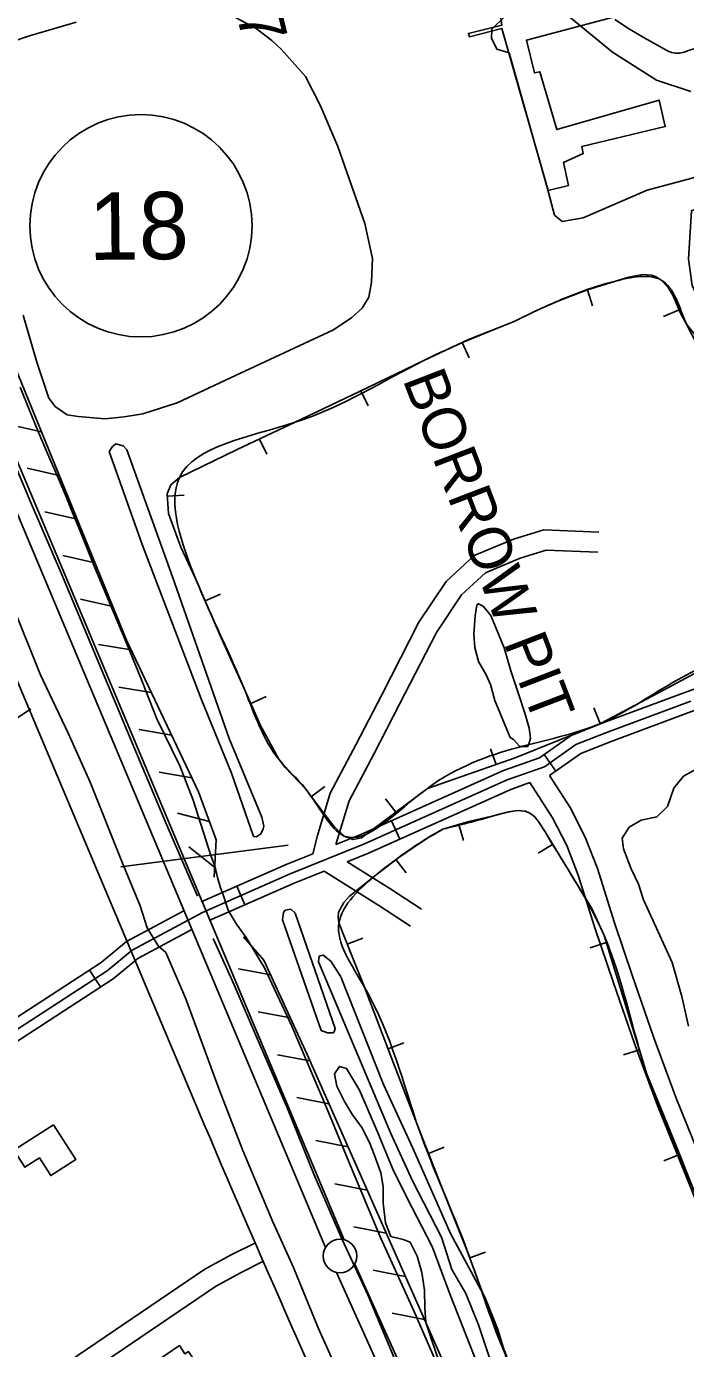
# Model space of a CAD drawing. Extents: x 3625074 to 3663148, y 511451 to 537151.
# Drawn here: x 3630356 to 3631335, y 525814 to 527777 of the extents above; entities that cross this region are included whole.
import ezdxf

# ---------------------------------------------------------------- set-up
doc = ezdxf.new("R2010")
doc.units = 0
for name, color, linetype in [('V-BLDG-OTLN', 7, 'Continuous'), ('V-BORW-IDEN', 7, 'Continuous'), ('V-BORW-LINE', 7, 'Continuous'), ('V-CHAN-DOCK', 7, 'Continuous'), ('V-FLOD-BASE', 7, 'Continuous'), ('V-LEVE-TOET', 7, 'Continuous'), ('V-RIVR-EDGE', 7, 'Continuous'), ('V-RIVR-RANG', 7, 'Continuous'), ('V-ROAD-CNTR', 7, 'Continuous'), ('V-ROAD-IDEN', 7, 'Continuous'), ('V-RRAP-FSHR', 7, 'Continuous'), ('V-SITE-VEGE', 7, 'Continuous'), ('V-SURV-LINE', 7, 'Continuous'), ('V-TOPO-DPTH', 7, 'Continuous'), ('V-TOPO-MINR', 7, 'Continuous'), ('V-TOPO-SHOR', 7, 'Continuous'), ('V-TOPO-WATR', 7, 'Continuous'), ('V-UTIL-LINE', 7, 'Continuous')]:
    doc.layers.add(name, color=color, linetype=linetype)

msp = doc.modelspace()

# ---------------------------------------------------------------- linework, layer by layer
at = {"layer": 'V-BLDG-OTLN'}
for points in [[(3630396.5, 526146.3), (3630429.7, 526094.7), (3630392.7, 526070.8), (3630375.8, 526097.1), (3630354.2, 526083.2), (3630337.9, 526108.6)], [(3630528, 525780.6), (3630583.6, 525818.4), (3630591.9, 525806.2), (3630597, 525809.6), (3630621.8, 525773.1), (3630619.4, 525771.5), (3630627.4, 525759.6), (3630599, 525740.3), (3630585.3, 525760.4), (3630576.7, 525754.6), (3630583.1, 525745.1), (3630562.3, 525730.9), (3630552.3, 525745.7), (3630533.8, 525733.1), (3630522.1, 525750.3), (3630540.3, 525762.6)]]:
    msp.add_lwpolyline(points, close=True, dxfattribs=at)
at = {"layer": 'V-BORW-LINE'}
for p, q in [((3631189.9, 527385.5), (3631197.4, 527361.6)), ((3631325.9, 527355.8), (3631302.9, 527345.9)), ((3631003.6, 527307.5), (3631014.2, 527284.8)), ((3630853.2, 527235.8), (3630864, 527213.3)), ((3630702.8, 527164.1), (3630713.4, 527141.5)), ((3630565.9, 527079.4), (3630590.9, 527081)), ((3630622, 526923.9), (3630644.9, 526933.8)), ((3630689.6, 526771.6), (3630712.4, 526781.8)), ((3631208.8, 526742), (3631199.4, 526765.1)), ((3631053.9, 526680.8), (3631045.7, 526704.5)), ((3630779.8, 526633.3), (3630799.8, 526648.3)), ((3630905, 526610.3), (3630890, 526630.3)), ((3630998.6, 526592), (3631005.6, 526568.1)), ((3631138, 526562.3), (3631116.7, 526549.3)), ((3630905.2, 526539.8), (3630920.4, 526520)), ((3630833, 526414.3), (3630856.3, 526423.3)), ((3631217.7, 526416.6), (3631193.8, 526409.1)), ((3630893.5, 526259), (3630916.8, 526268)), ((3631267, 526257.4), (3631243.1, 526250.1)), ((3630953.6, 526103.7), (3630976.8, 526112.9)), ((3631326.6, 526102), (3631303.4, 526092.7)), ((3631015, 525948.8), (3631038.5, 525957.4))]:
    msp.add_line(p, q, dxfattribs=at)
for points in [[(3631417.8, 527230.8), (3631406.3, 527248.4), (3631337, 527334.4), (3631328, 527350.8), (3631316.8, 527376.9), (3631309.4, 527389.2), (3631299.4, 527400), (3631291.9, 527404.8), (3631284.8, 527407.2), (3631271.6, 527408.2), (3631251, 527404.5), (3631231.2, 527398.5), (3631188.2, 527384.9), (3631145.7, 527369), (3631112.9, 527354.5), (3631080.7, 527338.8)], [(3631080.7, 527338.8), (3631012.8, 527311.8), (3630946.7, 527280.8), (3630851.2, 527234.9), (3630755.8, 527189), (3630669.6, 527148.5), (3630583.6, 527107), (3630570.8, 527095.9), (3630565.7, 527082.6), (3630567.6, 527053.5), (3630586, 527003.4), (3630607.6, 526957.1), (3630643.7, 526873.6), (3630681.2, 526790.4), (3630704.3, 526738.7), (3630731.1, 526688.9), (3630740.2, 526676.9), (3630771.3, 526644.6), (3630799.1, 526607.5), (3630813.2, 526589.5), (3630828.4, 526574.9), (3630841.7, 526569.9), (3630854.1, 526572.1), (3630952, 526645.6), (3631082.2, 526690.7), (3631210, 526742.4), (3631302.6, 526791.3), (3631394.9, 526840.7)], [(3631339.8, 526292.6), (3631329.9, 526336.9), (3631315.5, 526386.9), (3631286.9, 526450.1), (3631272.9, 526480.1), (3631265.3, 526503.6), (3631254.5, 526526.4), (3631243.1, 526555.7), (3631241.3, 526571.9), (3631251.9, 526588), (3631269.5, 526598.2), (3631292.9, 526603.2), (3631308.6, 526618.6), (3631318, 526645.8), (3631332.4, 526663.8), (3631361.1, 526679.7)], [(3631441.8, 525795.7), (3631414.5, 525862.8), (3631389.1, 525935.4), (3631364.1, 526008.1), (3631321.4, 526115), (3631278, 526221.5), (3631246.4, 526324.2), (3631214.4, 526427.2), (3631196.1, 526467.4), (3631126.7, 526580.9), (3631116.6, 526597.1), (3631110.5, 526604.2), (3631102.9, 526609.5), (3631096.8, 526611.7), (3631085.7, 526612.6), (3631068.7, 526609.7), (3631052, 526605.2), (3631013.3, 526596.3), (3630975, 526585.1)], [(3630975, 526585.1), (3630958, 526575.8), (3630942, 526565.5), (3630909.5, 526543.1), (3630877.9, 526518.8), (3630836.4, 526485.6), (3630828, 526476.4), (3630820.2, 526461.7), (3630819.3, 526454.1), (3630820.7, 526446.1), (3630839.1, 526398.4), (3630858.5, 526350.5), (3630899.2, 526244.1), (3630940.1, 526137.7), (3630975.5, 526048.3), (3631011.3, 525959), (3631040.4, 525879.4), (3631070.3, 525800.1)]]:
    msp.add_lwpolyline(points, dxfattribs=at)
for points in [[(3631080.7, 527338.8), (3631145.7, 527369), (3631231.2, 527398.5), (3631299.4, 527400), (3631337, 527334.4), (3631414.6, 527233)], [(3631461.6, 527110), (3631478.3, 527058.7), (3631488.9, 526973.4), (3631495.6, 526895.8), (3631394.9, 526840.7), (3631210, 526742.4), (3630952, 526645.6), (3630828.4, 526574.9), (3630771.3, 526644.6), (3630731.1, 526688.9), (3630681.2, 526790.4), (3630607.6, 526957.1), (3630583.6, 527107), (3630755.8, 527189), (3630946.7, 527280.8), (3631080.7, 527338.8)], [(3630975, 526585.1), (3631052, 526605.2), (3631102.9, 526609.5), (3631126.7, 526580.9), (3631214.4, 526427.2), (3631278, 526221.5), (3631364.1, 526008.1), (3631414.5, 525862.8), (3631469.9, 525728.9), (3631500, 525646), (3631501, 525593.6), (3631358.1, 525555.8), (3631253.3, 525516), (3631197.2, 525519.2), (3631149.8, 525621.4), (3631070.3, 525800.1), (3631011.3, 525959), (3630940.1, 526137.7), (3630858.5, 526350.5), (3630820.7, 526446.1), (3630877.9, 526518.8), (3630942, 526565.5), (3630975, 526585.1)]]:
    msp.add_spline(points, degree=3, dxfattribs=at)
at = {"layer": 'V-CHAN-DOCK'}
msp.add_lwpolyline([(3631232.3, 527857.6), (3631246.6, 527795.2), (3631099.1, 527756), (3631111, 527707.5), (3631118.8, 527709.3), (3631144, 527623.4), (3631296.4, 527667.2), (3631305.2, 527628), (3631181.2, 527598.1), (3631183.5, 527587.9), (3631153.9, 527574.4), (3631161.8, 527540.5), (3631131.2, 527533.1), (3631062.5, 527773.5), (3631014.4, 527761.2), (3631013, 527766.1), (3631062.4, 527778.4), (3631057.8, 527816.8)], dxfattribs=at)
at = {"layer": 'V-FLOD-BASE'}
for points in [[(3630610.3, 526485.5), (3630563.4, 526594.3), (3630517.7, 526703.7), (3630465.7, 526828.1), (3630408.7, 526964.2), (3630362.4, 527071.1), (3630323.1, 527165.5), (3630267.9, 527299.7)], [(3631463.5, 524559.6), (3631438.8, 524613.7), (3631409.6, 524679.5), (3631358.7, 524787.1), (3631321.9, 524875), (3631280.7, 524966.9), (3631238.1, 525058.1), (3631192.4, 525160.4), (3631149.2, 525255.5), (3631104.1, 525355.8), (3631048.8, 525477.7), (3631003.7, 525577.4), (3630960.6, 525677), (3630905.3, 525794.3), (3630863.4, 525894), (3630825.3, 525976.1), (3630783.4, 526073.2), (3630744.2, 526170.2), (3630701, 526269.9), (3630664.8, 526353.9), (3630633.7, 526423)]]:
    msp.add_lwpolyline(points, dxfattribs=at)
at = {"layer": 'V-LEVE-TOET'}
for points in [[(3630347.1, 527241), (3630360.4, 527208.1), (3630373.9, 527175.3), (3630387.8, 527142.6), (3630401.9, 527110), (3630413.3, 527083.1), (3630424.6, 527056), (3630435.7, 527028.9), (3630446.7, 527001.7), (3630457.5, 526974.5)], [(3630457.5, 526974.5), (3630487.2, 526903.8), (3630508.2, 526854.3), (3630528.4, 526804.1), (3630550, 526748.8), (3630584.3, 526679), (3630603.9, 526628.3), (3630631, 526544.3), (3630636.1, 526530.6), (3630640.4, 526513.1), (3630644.8, 526498.1), (3630648, 526489), (3630654.8, 526469.5), (3630656.8, 526463.6), (3630668.3, 526444), (3630683, 526424.4), (3630709.9, 526379.4), (3630750.5, 526292.7), (3630803.2, 526169.6), (3630835.5, 526091.5), (3630882.4, 525978.8), (3630932, 525870), (3630975.1, 525771)], [(3630830.3, 525754.2), (3630789.7, 525844.8), (3630752.9, 525934.6), (3630722.4, 526002.4), (3630678, 526107.9), (3630642.6, 526198.4), (3630593.3, 526333.2), (3630563.5, 526402.2), (3630552.5, 526411.4), (3630546.7, 526421), (3630535.9, 526438.8), (3630525.2, 526471.4), (3630498, 526537.2), (3630451.1, 526655), (3630418.7, 526726.7), (3630376.7, 526815.3), (3630336.8, 526915)]]:
    msp.add_lwpolyline(points, dxfattribs=at)
at = {"layer": 'V-RIVR-EDGE'}
msp.add_lwpolyline([(3631065.8, 527790.4), (3631047.8, 527772.4), (3631047.1, 527759.2), (3631054.9, 527743), (3631073.5, 527737.5), (3631130, 527537.5), (3631140.7, 527496.6), (3631152.1, 527487), (3631183.4, 527492.3), (3631278.3, 527533.5), (3631389.4, 527563.2)], dxfattribs=at)
at = {"layer": 'V-ROAD-CNTR'}
for p, q in [((3631125.3, 526695.7), (3631142.6, 526671.2)), ((3630898.9, 526597.6), (3630911.2, 526570.2)), ((3630668.8, 526500.3), (3630680.8, 526472.9)), ((3630450.3, 526376), (3630466.7, 526350.9))]:
    msp.add_line(p, q, dxfattribs=at)
for points in [[(3629734.5, 528155.8), (3630129, 527311.6), (3630611.5, 526168)], [(3630816, 526562.2), (3630852.9, 526576.9), (3631064.9, 526672), (3631118.7, 526691), (3631165.4, 526724.2), (3631214.2, 526743.2), (3631338.2, 526789.2), (3631424.8, 526819.5), (3631487.5, 526832.5), (3631510.5, 526849.1), (3631522.2, 526873.3), (3631522, 526911.9), (3631512.6, 526969.7), (3631503.7, 527024.9), (3631476.8, 527089), (3631432.3, 527198.3), (3631386.5, 527303.3), (3631345.3, 527392), (3631339.9, 527430.9), (3631344.3, 527503), (3631470.3, 527554.5), (3631540.1, 527549.8), (3631599.2, 527529.4)], [(3630782, 526548.6), (3630788.8, 526575.7), (3630807.8, 526638.5), (3630845.9, 526710.4), (3630884.1, 526784.2), (3630939.4, 526892.1), (3630979.8, 526952.7), (3631021.7, 526991.3), (3631079.8, 527015.7), (3631124.7, 527029.3), (3631206.4, 527026)], [(3630816, 526562.2), (3630835.7, 526627), (3630872.5, 526696.5), (3630910.8, 526770.5), (3630965.3, 526876.9), (3631002.7, 526933.1), (3631038.2, 526965.6), (3631090, 526987.5), (3631128.5, 526999.2), (3631205.1, 526996)], [(3631133.3, 526664.5), (3631179.8, 526697.6), (3631224.9, 526715.1), (3631348.3, 526761), (3631432.8, 526790.6), (3631499.8, 526804.4), (3631557.3, 526845.9)], [(3629216.3, 525993.1), (3630363.2, 526763.9)], [(3630032.3, 526086.3), (3630476.3, 526375), (3630513.5, 526405.6), (3630617.9, 526461.6), (3630748.2, 526518.8), (3630858.8, 526563.1), (3631070.4, 526658.1), (3631125.7, 526677.6), (3631172.6, 526710.9), (3631219.5, 526729.1), (3631343.3, 526775.1)], [(3631133.3, 526664.5), (3631163.9, 526617), (3631186.3, 526573.3), (3631204.4, 526526.6), (3631229.7, 526446.2), (3631256.1, 526368.3), (3631288.2, 526275.4), (3631321.6, 526186), (3631371, 526063.6), (3631409.5, 525965.6), (3631452.6, 525868.6), (3631486.2, 525787.3), (3631521.7, 525710.5), (3631537.8, 525673.8)], [(3630833, 526536.7), (3630864.6, 526549.3), (3631076, 526644.1), (3631104.3, 526654.1)], [(3631104.3, 526654.1), (3631137.9, 526602), (3631158.9, 526561), (3631176.1, 526516.6), (3631201.2, 526436.9), (3631227.8, 526358.6), (3631260, 526265.3), (3631293.7, 526175.1), (3631343.1, 526052.5), (3631381.8, 525954), (3631425.1, 525856.8), (3631458.7, 525775.3), (3631494.3, 525698.2), (3631513.5, 525654.5), (3631518.5, 525634.7), (3631523, 525587.2), (3631523.3, 525553.5)], [(3630615.9, 526477.1), (3630742.4, 526532.7), (3630782, 526548.6)], [(3630627.7, 526449.6), (3630754, 526505), (3630798.5, 526522.8)], [(3630798.5, 526522.8), (3630880, 526471.8), (3630926.9, 526441.2)], [(3630833, 526536.7), (3630896.1, 526497.1), (3630943.3, 526466.3)], [(3629220.5, 525558.9), (3630024, 526098.8), (3630467.5, 526387.2), (3630505.1, 526418.1), (3630589.2, 526463.2)], [(3629220.8, 525523), (3630040.5, 526073.8), (3630485.2, 526362.9), (3630521.9, 526393.1), (3630601, 526435.5)], [(3630695.5, 525970.6), (3630660.4, 525953.4), (3630621.5, 525932.1), (3629230.2, 524988.3)], [(3630708.8, 525943.7), (3630674.2, 525926.7), (3630637.2, 525906.4), (3629231.7, 524953.1)]]:
    msp.add_lwpolyline(points, dxfattribs=at)
msp.add_arc((3650830.2, 534732.1), 21957.6, 202.95641, 204.78482, dxfattribs=at)
at = {"layer": 'V-ROAD-IDEN'}
msp.add_circle((3630526.5, 527480.7), 165, dxfattribs=at)
msp.add_circle((3630526.5, 527480.7), 165, dxfattribs=at)
at = {"layer": 'V-RRAP-FSHR'}
for p, q in [((3630378.6, 527174.7), (3630331, 527185.5)), ((3630405.1, 527109.9), (3630357.5, 527120.7)), ((3630431.6, 527045.2), (3630384, 527055.9)), ((3630458.1, 526980.4), (3630410.5, 526991.1)), ((3630484.6, 526915.6), (3630436.9, 526926.3)), ((3630511.8, 526851.1), (3630463.7, 526859.3)), ((3630541.9, 526787.9), (3630493.7, 526796)), ((3630571.9, 526724.6), (3630523.7, 526732.8)), ((3630601.9, 526661.4), (3630553.7, 526669.5)), ((3630628.2, 526596.6), (3630580.9, 526608.9)), ((3630636, 526528.5), (3630597.7, 526558.8)), ((3630719.4, 526368.7), (3630671.4, 526377.6)), ((3630748.5, 526305), (3630700.5, 526313.9)), ((3630777.6, 526241.4), (3630729.6, 526250.2)), ((3630805.8, 526177.3), (3630757.9, 526186.7)), ((3630834.2, 526113.3), (3630786.2, 526122.7)), ((3630862.5, 526049.3), (3630814.6, 526058.7)), ((3630890.9, 525985.3), (3630842.9, 525994.7)), ((3630919.2, 525921.3), (3630871.3, 525930.7)), ((3630947.6, 525857.3), (3630899.6, 525866.7))]:
    msp.add_line(p, q, dxfattribs=at)
for points in [[(3630165.4, 527692.5), (3630215.6, 527576.9), (3630329.2, 527295.8), (3630504.9, 526865.8), (3630611.8, 526640.4), (3630638.4, 526569.1), (3630635.2, 526513.7)], [(3630679.1, 526425.1), (3630709.3, 526390.8), (3630773.4, 526250.5), (3630978.3, 525787.8), (3631139.1, 525433.8), (3631440.8, 524733.2), (3631516.5, 524577.8), (3631539.5, 524543.9)]]:
    msp.add_lwpolyline(points, dxfattribs=at)
at = {"layer": 'V-SITE-VEGE'}
for points in [[(3630335, 527753.8), (3630360.8, 527762.6), (3630430.5, 527782.7)], [(3630667, 527790), (3630697.8, 527773.6), (3630721, 527755.8), (3630735.5, 527742.3), (3630770.9, 527702), (3630792.9, 527659.8), (3630818.9, 527598.2), (3630859, 527484), (3630870.4, 527432), (3630868.8, 527397.2), (3630864.9, 527374.5), (3630855.3, 527358.3), (3630839.9, 527344.6), (3630812.3, 527326.1), (3630659.5, 527255.1), (3630580.2, 527217.8), (3630529.3, 527201.5), (3630501.7, 527197.3), (3630472.9, 527194.1), (3630445.2, 527196.6), (3630433.5, 527197.6), (3630416.9, 527200), (3630399.3, 527212.4), (3630389.8, 527224.9), (3630372, 527278.4), (3630351.7, 527347.9)], [(3631056.6, 525763.2), (3631027.7, 525849.3), (3631009.2, 525895.6), (3630988.1, 525931.3), (3630972.9, 525979.2), (3630930, 526062.9), (3630897.6, 526133.3), (3630790.4, 526388.3), (3630791.3, 526396.6), (3630797.1, 526398.2), (3630808.5, 526389), (3630823.2, 526365.8), (3630886.8, 526206), (3630930.4, 526111.6), (3630986.1, 525984.9), (3631038, 525889.6), (3631056.5, 525842.4), (3631090.1, 525730.7)]]:
    msp.add_lwpolyline(points, dxfattribs=at)
for points in [[(3630479.3, 527145.8), (3630484.3, 527153.2), (3630489.3, 527157.2), (3630500, 527153.8), (3630505.7, 527148), (3630573.2, 526959.4), (3630657.5, 526719.4), (3630705.9, 526602.7), (3630709, 526589.5), (3630708.2, 526585.4), (3630704.8, 526578), (3630698.2, 526573.9), (3630694, 526574), (3630693.2, 526575.6), (3630661.1, 526668.3), (3630616, 526778.4), (3630528.3, 527007.6)], [(3631074.8, 526721.3), (3631052.2, 526775.9), (3631045.8, 526799.9), (3631039.4, 526813.9), (3631028, 526833.8), (3631022.4, 526854.5), (3631021, 526874.3), (3631022.9, 526901.5), (3631025.5, 526918), (3631028, 526919.6), (3631034.6, 526916.2), (3631046, 526902.1), (3631066.1, 526854.1), (3631075.7, 526820.2), (3631087.7, 526784.6), (3631097.3, 526755.7), (3631102.9, 526735), (3631105.3, 526720.1), (3631102.7, 526711.1), (3631101, 526707.8), (3631089.5, 526707.9), (3631079.7, 526717.9)], [(3630736.6, 526450.7), (3630738.3, 526461.4), (3630740.8, 526464.7), (3630749.1, 526466.2), (3630755.6, 526460.4), (3630815, 526289.1), (3630814.2, 526285.9), (3630812.5, 526282.6), (3630803.4, 526282.7), (3630794.4, 526286)]]:
    msp.add_lwpolyline(points, close=True, dxfattribs=at)
at = {"layer": 'V-SURV-LINE'}
for points in [[(3630800.7, 525964.1), (3630209.1, 527370.8)], [(3630236.7, 527382.4), (3630828.3, 525975.7)], [(3630844.1, 525939.4), (3631853.5, 523700.1)], [(3631826.1, 523687.8), (3630816.8, 525927.1)]]:
    msp.add_lwpolyline(points, dxfattribs=at)
msp.add_circle((3630822.2, 525951.5), 25, dxfattribs=at)
at = {"layer": 'V-TOPO-DPTH'}
msp.add_lwpolyline([(3631343.4, 527679.9), (3631292.3, 527697), (3631226.9, 527738.5), (3631117.2, 527828.7)], dxfattribs=at)
at = {"layer": 'V-TOPO-MINR'}
msp.add_lwpolyline([(3631230.4, 527786.9), (3631252.3, 527772.7), (3631274.7, 527759.3), (3631308.5, 527740.5), (3631314.6, 527738.1), (3631320.7, 527736.8), (3631327, 527737.1), (3631333.4, 527738.6), (3631339.8, 527740.8), (3631346.3, 527742.9), (3631352.9, 527744.8), (3631359.6, 527746.5), (3631404, 527756.8), (3631410.6, 527758.4), (3631417.2, 527760), (3631423.8, 527761.6), (3631430.3, 527763.2), (3631436.9, 527765), (3631443.4, 527766.9), (3631449.8, 527769), (3631456.2, 527771.2), (3631497.8, 527786.3)], dxfattribs=at)
at = {"layer": 'V-TOPO-SHOR'}
msp.add_lwpolyline([(3630971.9, 525786.3), (3630949.7, 525852.6), (3630948.3, 525874.6), (3630947.7, 525900.7), (3630943.9, 525926.8), (3630936.8, 525951.4), (3630926.4, 525971.8), (3630915.8, 525976), (3630897.9, 525980.3), (3630890, 526000.7), (3630886.2, 526030.1), (3630886.4, 526054.6), (3630882.6, 526075), (3630873, 526102), (3630865.9, 526120), (3630854.7, 526142.2), (3630841, 526161), (3630828.9, 526180.7), (3630817.7, 526203.7), (3630813.8, 526221.7), (3630821.3, 526233), (3630831.9, 526229.6), (3630851.1, 526197.6), (3630877.4, 526137), (3630900.5, 526080.6), (3630922.1, 526037.1), (3630959, 525965.8), (3630986, 525893.8), (3631044.1, 525745.6)], dxfattribs=at)
at = {"layer": 'V-TOPO-WATR'}
msp.add_lwpolyline([(3631117.2, 527828.7), (3631226.9, 527738.5), (3631292.3, 527697), (3631343.4, 527679.9)], dxfattribs=at)
at = {"layer": 'V-UTIL-LINE'}
msp.add_line((3630496.9, 526529.2), (3630745.2, 526561.3), dxfattribs=at)

# ---------------------------------------------------------------- texts
at = {"layer": 'V-BORW-IDEN'}
msp.add_text('BORROW PIT', height=64, rotation=290.9883, dxfattribs=at).set_placement((3630914.8, 527252.6))
at = {"layer": 'V-RIVR-RANG'}
msp.add_text('17.7', height=67, rotation=284.0783, dxfattribs=at).set_placement((3630637.7, 527915.3))
at = {"layer": 'V-ROAD-IDEN'}
msp.add_text('18', height=100, rotation=0.575, dxfattribs=at).set_placement((3630449.4, 527429.9))

doc.saveas('drawing.dxf')
